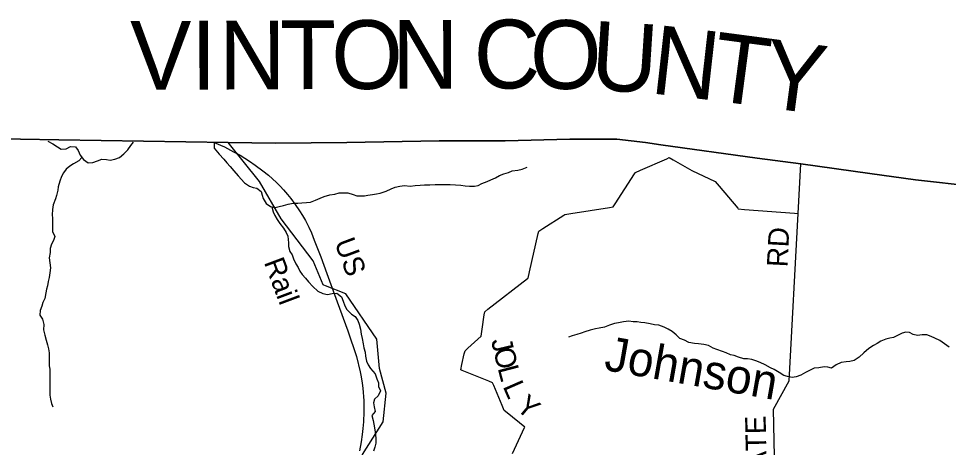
# Model space of a CAD drawing. Extents: x 1715311 to 2083412, y 146837 to 553079.
# Drawn here: x 1938656 to 1952184, y 427271 to 433504 of the extents above; entities that cross this region are included whole.
import ezdxf

# ---------------------------------------------------------------- set-up
doc = ezdxf.new("R2010")
doc.units = 0
for name, color, linetype in [('GM_X_Adjacent_County', 7, 'Continuous'), ('GM_X_Adjacent_County_Text', 7, 'Continuous'), ('GM_X_County', 7, 'Continuous'), ('GM_X_Minor_River', 7, 'Continuous'), ('GM_X_Minor_River_Text', 7, 'Continuous'), ('GM_X_Rail_Line', 7, 'Continuous'), ('GM_X_Rail_Line_Text', 7, 'Continuous'), ('GM_X_Township', 7, 'Continuous'), ('GM_X_Township_Road', 7, 'Continuous'), ('GM_X_Township_Road_Text', 7, 'Continuous'), ('GM_X_Township_ROW', 7, 'Continuous')]:
    doc.layers.add(name, color=color, linetype=linetype)

msp = doc.modelspace()

# ---------------------------------------------------------------- linework, layer by layer
at = {"layer": 'GM_X_Adjacent_County'}
msp.add_lwpolyline([(1952573, 431062), (1951705, 431162), (1951042, 431254), (1950038, 431394), (1949400, 431477), (1947998, 431671), (1947779, 431701), (1947360, 431753), (1946675, 431753), (1945735, 431725), (1944777, 431725), (1943434, 431701), (1942394, 431691), (1941703, 431703), (1939240, 431740), (1937007, 431780)], dxfattribs=at)
at = {"layer": 'GM_X_County'}
msp.add_lwpolyline([(1937007, 431780), (1939240, 431740), (1941703, 431703), (1942394, 431691), (1943434, 431701), (1944777, 431725), (1945735, 431725), (1946675, 431753), (1947360, 431753), (1947779, 431701), (1947998, 431671), (1949400, 431477), (1950038, 431394), (1951042, 431254), (1951705, 431162), (1952573, 431062)], dxfattribs=at)
at = {"layer": 'GM_X_Minor_River'}
for points in [[(1939083, 431721), (1939155, 431684), (1939221, 431642), (1939276, 431607), (1939348, 431609), (1939410, 431647), (1939482, 431641), (1939522, 431587), (1939552, 431521), (1939602, 431455), (1939669, 431406), (1939735, 431412), (1939803, 431436), (1939867, 431462), (1939937, 431454), (1939991, 431448), (1940055, 431460), (1940123, 431484), (1940189, 431539), (1940247, 431595), (1940291, 431661), (1940326, 431710)], [(1941502, 431700), (1941503, 431619), (1941573, 431532), (1941641, 431460), (1941685, 431408), (1941733, 431354), (1941790, 431290), (1941852, 431218), (1941944, 431117), (1942016, 431069), (1942070, 431047), (1942121, 431037), (1942183, 430993), (1942201, 430937), (1942213, 430887), (1942259, 430818), (1942321, 430772), (1942389, 430760), (1942447, 430772), (1942508, 430786), (1942576, 430806), (1942652, 430820), (1942720, 430823), (1942776, 430825), (1942846, 430829), (1942902, 430835), (1942976, 430863), (1943044, 430895), (1943102, 430917), (1943182, 430941), (1943256, 430952), (1943320, 430970), (1943382, 430972), (1943446, 430970), (1943523, 430946), (1943575, 430926), (1943629, 430928), (1943687, 430929), (1943739, 430937), (1943803, 430945), (1943863, 430955), (1943917, 430967), (1944005, 430995), (1944077, 431029), (1944137, 431052), (1944203, 431068), (1944269, 431078), (1944351, 431068), (1944425, 431078), (1944500, 431082), (1944564, 431088), (1944640, 431089), (1944718, 431091), (1944786, 431093), (1944850, 431091), (1944934, 431091), (1945012, 431089), (1945092, 431084), (1945154, 431074), (1945215, 431068), (1945289, 431066), (1945343, 431080), (1945397, 431106), (1945473, 431136), (1945527, 431162), (1945597, 431191), (1945651, 431225), (1945717, 431249), (1945783, 431265), (1945837, 431289), (1945919, 431299), (1945985, 431315), (1946053, 431343)], [(1939578, 431486), (1939532, 431439), (1939454, 431395), (1939402, 431361), (1939350, 431315), (1939310, 431261), (1939282, 431209), (1939257, 431139), (1939233, 431059), (1939227, 431009), (1939209, 430933), (1939193, 430883), (1939161, 430797), (1939151, 430731), (1939147, 430653), (1939149, 430603), (1939150, 430531), (1939152, 430465), (1939152, 430411), (1939184, 430335), (1939162, 430279), (1939134, 430223), (1939116, 430161), (1939116, 430105), (1939099, 430029), (1939109, 429953), (1939121, 429881), (1939113, 429807), (1939101, 429743), (1939087, 429683), (1939075, 429621), (1939064, 429571), (1939054, 429519), (1939036, 429437), (1939010, 429375), (1938994, 429323), (1938970, 429263), (1938966, 429195), (1939002, 429135), (1939023, 429056), (1939019, 428978), (1939037, 428904), (1939057, 428830), (1939079, 428762), (1939093, 428706), (1939101, 428644), (1939100, 428582), (1939102, 428522), (1939100, 428456), (1939110, 428406), (1939112, 428344), (1939110, 428262), (1939110, 428208), (1939111, 428152), (1939109, 428102), (1939111, 428028), (1939119, 427973), (1939133, 427911), (1939155, 427861)], [(1942339, 430769), (1942358, 430694), (1942382, 430642), (1942420, 430586), (1942458, 430528), (1942512, 430456), (1942548, 430394), (1942575, 430343), (1942583, 430243), (1942583, 430193), (1942601, 430121), (1942635, 430071), (1942657, 430013), (1942690, 429939), (1942722, 429887), (1942746, 429835), (1942780, 429783), (1942828, 429729), (1942874, 429676), (1942935, 429608), (1943011, 429542), (1943083, 429506), (1943151, 429496), (1943219, 429506), (1943285, 429513), (1943355, 429459), (1943378, 429397), (1943404, 429327), (1943434, 429275), (1943498, 429209), (1943554, 429175), (1943592, 429114), (1943609, 429064), (1943631, 428990), (1943639, 428918), (1943653, 428852), (1943669, 428778), (1943681, 428718), (1943698, 428654), (1943704, 428596), (1943718, 428526), (1943744, 428470), (1943776, 428416), (1943842, 428339), (1943867, 428267), (1943891, 428211), (1943893, 428155), (1943921, 428095), (1943889, 428023), (1943833, 427971), (1943819, 427919), (1943829, 427863), (1943846, 427791), (1943794, 427737), (1943814, 427663), (1943826, 427607), (1943838, 427525), (1943848, 427459), (1943852, 427397), (1943852, 427333), (1943839, 427273), (1943819, 427217)], [(1951872, 428908), (1951804, 428906), (1951734, 428899), (1951672, 428913), (1951620, 428943), (1951566, 428947), (1951510, 428933), (1951451, 428903), (1951385, 428867), (1951331, 428859), (1951271, 428846), (1951201, 428814), (1951145, 428782), (1951093, 428752), (1951027, 428708), (1950953, 428646), (1950885, 428582), (1950813, 428536), (1950751, 428520), (1950695, 428517), (1950623, 428503), (1950551, 428473), (1950485, 428425), (1950429, 428435), (1950375, 428443), (1950299, 428427), (1950231, 428423), (1950161, 428388), (1950105, 428358), (1950037, 428320), (1949971, 428296), (1949913, 428288), (1949843, 428304), (1949788, 428316), (1949722, 428359), (1949650, 428401), (1949596, 428429), (1949518, 428469), (1949444, 428505), (1949381, 428531), (1949325, 428550), (1949263, 428560), (1949209, 428560), (1949129, 428582), (1949065, 428608), (1949013, 428618), (1948949, 428648), (1948895, 428667), (1948816, 428695), (1948762, 428715), (1948694, 428751), (1948624, 428767), (1948550, 428777), (1948488, 428779), (1948408, 428794), (1948345, 428832), (1948275, 428856), (1948225, 428906), (1948163, 428958), (1948109, 428988), (1948047, 429017), (1947972, 429047), (1947906, 429051), (1947844, 429065), (1947766, 429081), (1947710, 429089), (1947656, 429096), (1947596, 429098), (1947532, 429106), (1947456, 429096), (1947382, 429082), (1947324, 429072), (1947251, 429050), (1947179, 429017), (1947105, 429005), (1947049, 428995), (1946971, 428975), (1946893, 428951), (1946841, 428933), (1946777, 428913), (1946709, 428895), (1946655, 428872)], [(1952197, 428728), (1952129, 428776), (1952060, 428824), (1951986, 428860), (1951934, 428884), (1951872, 428908)]]:
    msp.add_lwpolyline(points, dxfattribs=at)
at = {"layer": 'GM_X_Rail_Line'}
msp.add_lwpolyline([(1941501, 431705), (1941651, 431638), (1941785, 431569), (1941878, 431518), (1942014, 431434), (1942099, 431374), (1942211, 431293), (1942291, 431228), (1942351, 431174), (1942408, 431122), (1942462, 431067), (1942512, 431014), (1942569, 430948), (1942617, 430890), (1942679, 430803), (1942743, 430712), (1942787, 430642), (1942829, 430568), (1942877, 430474), (1942918, 430389), (1942956, 430284), (1943054, 430040), (1943139, 429799), (1943291, 429389), (1943446, 428964), (1943571, 428593), (1943626, 428370), (1943640, 428296), (1943654, 428207), (1943664, 428131), (1943678, 427946), (1943681, 427789), (1943675, 427645), (1943666, 427546), (1943656, 427459), (1943640, 427353), (1943614, 427223)], dxfattribs=at)
at = {"layer": 'GM_X_Township'}
msp.add_lwpolyline([(1937007, 431780), (1939240, 431740), (1941703, 431703), (1942394, 431691), (1943434, 431701), (1944777, 431725), (1945735, 431725), (1946675, 431753), (1947360, 431753), (1947779, 431701), (1947998, 431671), (1949400, 431477), (1950038, 431394), (1951042, 431254), (1951705, 431162), (1952573, 431062)], dxfattribs=at)
at = {"layer": 'GM_X_Township_Road'}
for points in [[(1945840, 427184), (1946016, 427561), (1946019, 427566), (1945942, 427628), (1945740, 427792), (1945723, 427806), (1945691, 427882), (1945569, 428170), (1945553, 428209), (1945496, 428232), (1945110, 428390), (1945089, 428399), (1945106, 428478), (1945141, 428630), (1945151, 428673), (1945194, 428714), (1945386, 428890), (1945387, 428890), (1945402, 428992), (1945432, 429198), (1945439, 429244), (1945484, 429279), (1946061, 429725), (1946069, 429731), (1946089, 429823), (1946215, 430382), (1946223, 430416), (1946281, 430453), (1946589, 430648), (1946601, 430656), (1946690, 430670), (1947255, 430760), (1947305, 430768), (1947334, 430813), (1947618, 431249), (1947629, 431266), (1947706, 431300), (1948087, 431468), (1948119, 431483), (1948179, 431449), (1948450, 431295), (1948451, 431295), (1948545, 431251), (1948782, 431143), (1948791, 431138), (1948851, 431067), (1949119, 430748), (1949127, 430738), (1949218, 430731), (1949945, 430677), (1949998, 430673)], [(1949320, 421983), (1949538, 423713), (1949549, 424570), (1949672, 426213), (1949637, 427829), (1949865, 428241), (1949998, 430673), (1950038, 431394)], [(1946956, 421658), (1946422, 421803), (1945624, 422296), (1945343, 422533), (1945243, 422979), (1944992, 423362), (1944153, 424726), (1943674, 425846), (1943644, 426016), (1943551, 426574), (1943662, 427169), (1943959, 427643), (1944005, 428059), (1943905, 428416), (1943866, 428844), (1943419, 429503), (1943119, 429621)]]:
    msp.add_lwpolyline(points, dxfattribs=at)
at = {"layer": 'GM_X_Township_ROW'}
msp.add_lwpolyline([(1943119, 429621), (1943096, 429631), (1943086, 429635), (1942943, 429985), (1942475, 430592), (1942163, 431137), (1941703, 431703)], dxfattribs=at)

# ---------------------------------------------------------------- texts
at = {"layer": 'GM_X_Adjacent_County_Text'}
for s, rotation, p in [('V', 0.2131, (1940282, 432468)), ('I', 0.2115, (1941166, 432472)), ('N', 0.2138, (1941575, 432473)), ('T', 0.2134, (1942460, 432477)), ('O', 0.2131, (1943208, 432479)), ('N', 0.2131, (1944092, 432483)), ('C', 0.1725, (1945280, 432487)), ('O', 359.0778, (1946089, 432490)), ('U', 356.3221, (1946960, 432476)), ('N', 353.5665, (1947830, 432420)), ('T', 352.4752, (1948704, 432322)), ('Y', 352.4294, (1949445, 432224))]:
    msp.add_text(s, height=1000, rotation=rotation, dxfattribs=at).set_placement(p)
at = {"layer": 'GM_X_Minor_River_Text'}
msp.add_text('Johnson', height=500, rotation=349.9997, dxfattribs=at).set_placement((1947161, 428399))
at = {"layer": 'GM_X_Rail_Line_Text'}
for s, rotation, p in [('US', 290.4163, (1943248, 430252)), ('Rail', 290.5807, (1942222, 429963))]:
    msp.add_text(s, height=299, rotation=rotation, dxfattribs=at).set_placement(p)
at = {"layer": 'GM_X_Township_Road_Text'}
for s, rotation, p in [('RD', 87.0387, (1949841, 429886)), ('J', 283.4333, (1945528, 428825)), ('O', 283.4301, (1945561, 428688)), ('L', 284.6086, (1945624, 428425)), ('L', 293.5658, (1945697, 428159)), ('Y', 319.8477, (1945876, 427834)), ('STATE', 91.1062, (1949550, 426441))]:
    msp.add_text(s, height=300, rotation=rotation, dxfattribs=at).set_placement(p)

doc.saveas('drawing.dxf')
